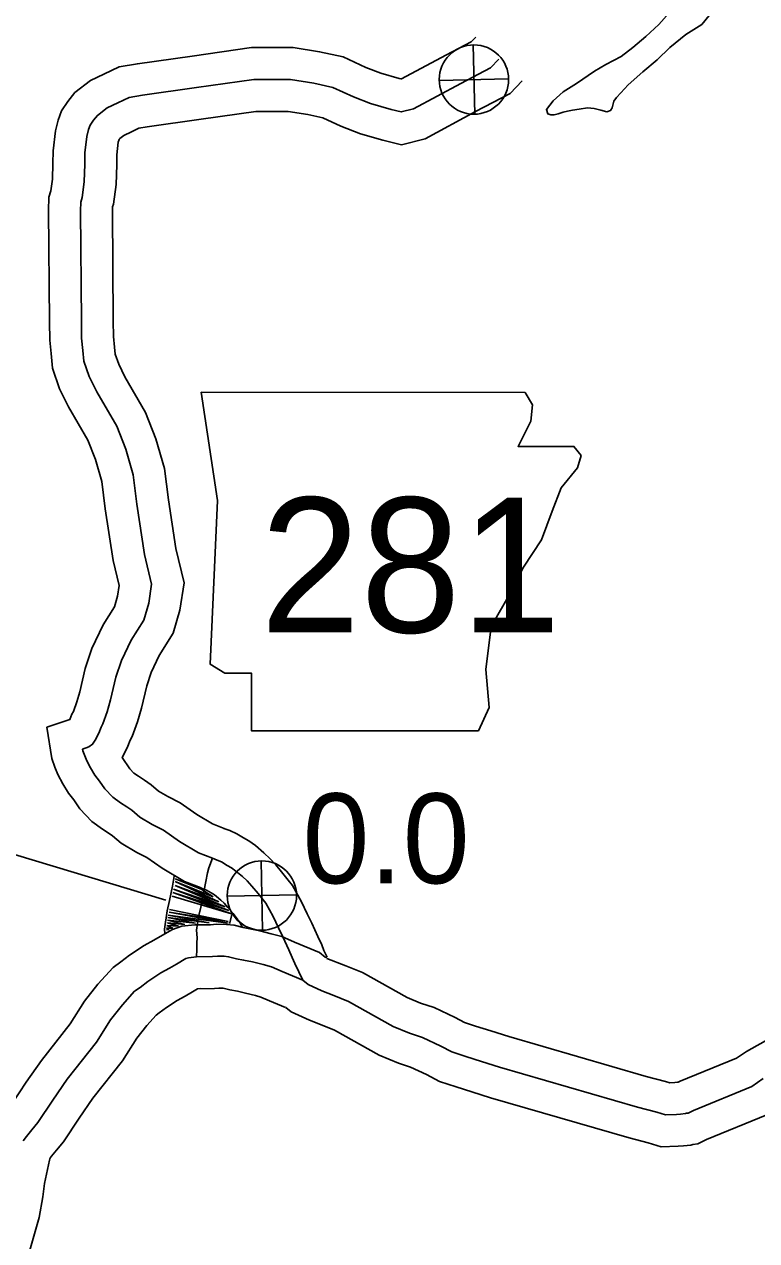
# Model space of a CAD drawing. Extents: x -83719 to 153526, y -11835 to 11446.
# Drawn here: x 12386.3 to 12501, y 1054.6 to 1245.1 of the extents above; entities that cross this region are included whole.
import ezdxf

# ---------------------------------------------------------------- set-up
doc = ezdxf.new("R2010")
doc.units = 0
for name, color, linetype in [('Level 11', 7, 'Continuous'), ('Level 21', 7, 'Continuous'), ('Level 25', 7, 'Continuous'), ('Level 26', 7, 'Continuous'), ('Level 27', 7, 'Continuous'), ('Level 59', 7, 'Continuous'), ('Level 9', 7, 'Continuous')]:
    doc.layers.add(name, color=color, linetype=linetype)

msp = doc.modelspace()

# ---------------------------------------------------------------- linework, layer by layer
at = {"layer": 'Level 11'}
for points in [[(12413.95, 1109.87), (12411.35, 1110.87), (12407.86, 1112.96), (12405.46, 1114.62), (12403.87, 1115.45), (12401.4, 1116.9), (12400.07, 1118.05), (12399.57, 1118.39), (12398.48, 1119.1), (12396.83, 1120.27), (12394.94, 1122.26), (12393.99, 1123.67), (12393.18, 1124.72), (12392.29, 1126.19), (12391.5, 1127.63), (12391.04, 1128.78), (12390.55, 1130.12), (12389.8, 1135.05), (12393.38, 1136.23), (12393.72, 1137.09), (12393.94, 1137.53), (12394.47, 1139), (12394.94, 1140.61), (12395.8, 1144.22), (12396.83, 1147.35), (12398.6, 1151.09), (12400.37, 1153.9), (12400.85, 1155.54), (12401.1, 1157.24), (12400.19, 1161.14), (12398.94, 1169.25), (12398.39, 1173.52), (12397.39, 1176.98), (12396.22, 1179.98), (12393.17, 1185.2), (12391.79, 1188.05), (12390.68, 1191.29), (12390.44, 1193.54), (12390.23, 1195.67), (12390.19, 1198.5), (12390.06, 1215.96), (12390.11, 1218.02), (12390.4, 1219.04), (12390.65, 1220.87), (12390.74, 1223.3), (12390.76, 1225.28), (12391.12, 1228.45), (12391.54, 1230.1), (12392.08, 1231.56), (12393.05, 1233.04), (12394.19, 1234.44), (12396.61, 1236.3), (12398.73, 1237.3), (12401.13, 1238.45), (12403.98, 1238.93), (12412.55, 1240.14), (12421.84, 1241.46), (12425.6, 1241.45), (12428.36, 1241.45), (12432.5, 1240.8), (12436.19, 1240), (12439.77, 1238.34), (12442.09, 1237.43), (12444.95, 1236.63), (12445.27, 1236.56), (12445.36, 1236.58), (12452.29, 1240.28), (12456.24, 1242.34), (12456.96, 1243.1)], [(12417.54, 1119.2), (12415.75, 1119.89), (12413.28, 1121.37), (12410.65, 1123.19), (12408.72, 1124.2), (12407.26, 1125.05), (12406.13, 1126.04), (12405.08, 1126.73), (12404.12, 1127.36), (12403.4, 1127.87), (12402.76, 1128.55), (12401.57, 1130.3), (12401.73, 1130.55), (12402.48, 1132.07), (12402.86, 1133.01), (12403.14, 1133.58), (12403.98, 1135.89), (12404.61, 1138.05), (12405.43, 1141.5), (12406.13, 1143.63), (12407.38, 1146.26), (12409.58, 1149.77), (12410.63, 1153.38), (12411.28, 1157.65), (12410.01, 1163.05), (12408.84, 1170.65), (12408.21, 1175.57), (12406.87, 1180.2), (12405.25, 1184.34), (12402, 1189.91), (12401.05, 1191.87), (12400.5, 1193.47), (12400.39, 1194.55), (12400.22, 1196.22), (12400.19, 1198.6), (12400.06, 1215.88), (12400.08, 1216.5), (12400.21, 1216.96), (12400.63, 1220.02), (12400.73, 1223.08), (12400.75, 1224.65), (12400.98, 1226.64), (12401.09, 1227.06), (12401.12, 1227.12), (12401.2, 1227.22), (12401.85, 1227.71), (12403.03, 1228.27), (12404.19, 1228.82), (12405.52, 1229.05), (12413.96, 1230.24), (12422.54, 1231.46), (12425.58, 1231.45), (12427.56, 1231.45), (12430.66, 1230.96), (12433, 1230.46), (12435.83, 1229.14), (12438.91, 1227.93), (12442.43, 1226.95), (12445.34, 1226.25), (12449.02, 1227.19), (12456.95, 1231.44), (12462.35, 1234.25), (12464.22, 1236.23)], [(12433.68, 1099.06), (12433.19, 1100.07), (12432.83, 1100.96), (12432.24, 1102.26), (12431.27, 1104.36), (12430.58, 1105.81), (12429.66, 1107.71), (12428.24, 1110.26), (12427.58, 1111.09), (12426.74, 1112.16), (12425.64, 1113.47), (12424.74, 1114.44), (12423.78, 1115.4), (12422.44, 1116.5), (12421.4, 1117.23), (12420.59, 1117.7), (12419.54, 1118.34), (12418.43, 1118.86), (12417.51, 1119.21)], [(12409.74, 1111.7), (12409.44, 1110.18), (12409.02, 1107.89), (12408.64, 1106.3), (12408.21, 1103.44), (12408.27, 1102.77)], [(12420.38, 1103.81), (12419.9, 1104.69), (12419.72, 1104.9), (12418.98, 1105.86), (12418.15, 1106.84), (12417.54, 1107.5), (12417.06, 1107.97), (12416.36, 1108.55), (12416.03, 1108.78), (12415.5, 1109.09), (12414.78, 1109.53), (12414.54, 1109.64), (12413.97, 1109.86)], [(12418.78, 1105.73), (12418.47, 1104.4), (12418.45, 1104.29)], [(12412.96, 1104.09), (12410.91, 1103.88), (12409.46, 1103.39), (12407.55, 1102.25), (12406.56, 1101.68), (12405.05, 1100.87), (12402.73, 1099.33), (12401.39, 1098.33), (12400.15, 1097.42), (12397.79, 1094.79), (12395.69, 1092.14), (12393.45, 1088.6), (12388.93, 1082.88), (12386.57, 1079.44), (12384.36, 1076.13)], [(12412.96, 1104.09), (12415.41, 1104.12), (12416.34, 1104.23), (12417.94, 1104.17), (12419.14, 1104.03), (12420.54, 1103.69), (12421.57, 1103.5), (12423.14, 1103.17), (12424.93, 1102.71), (12426.61, 1102.28), (12428.59, 1101.41), (12432.48, 1099.79)], [(12433.65, 1098.91), (12433.39, 1099.03), (12432.48, 1099.79)], [(12503.16, 1086.39), (12499.38, 1084.28), (12497.82, 1083.23), (12489, 1079.61), (12488.69, 1079.45), (12488.56, 1079.44), (12488.14, 1079.41), (12487.34, 1079.38), (12486.67, 1079.58), (12483.64, 1080.37), (12462.14, 1086.61), (12459.35, 1087.48), (12456.95, 1088.25), (12455.2, 1088.81), (12453.75, 1089.59), (12450.44, 1091.14), (12448.32, 1091.82), (12446.21, 1092.7), (12439.21, 1096.62), (12436.61, 1097.7), (12433.66, 1098.82)], [(12413.78, 1094.12), (12413.38, 1094.08), (12412.61, 1093.63), (12411.44, 1092.94), (12410.18, 1092.27), (12408.51, 1091.16), (12407.36, 1090.3), (12406.9, 1089.96), (12405.44, 1088.34), (12403.86, 1086.35), (12401.62, 1082.82), (12396.98, 1076.94), (12394.85, 1073.83), (12392.38, 1070.14), (12391.29, 1068.83), (12390.52, 1067.89), (12390.35, 1067.66), (12390.25, 1067.45), (12390.2, 1067.27), (12389.43, 1063.58), (12389.17, 1061.53), (12388.58, 1058.28), (12387.75, 1055.36), (12386.46, 1050.75)], [(12413.32, 1094.1), (12416.03, 1094.13), (12416.7, 1094.21), (12417.17, 1094.19), (12417.38, 1094.16), (12418.45, 1093.9), (12419.63, 1093.69), (12420.89, 1093.42), (12422.45, 1093.03), (12423.32, 1092.8), (12424.65, 1092.22), (12427.19, 1091.16)], [(12502.57, 1074.37), (12493.12, 1070.49), (12491.77, 1069.82), (12490.95, 1069.68), (12490.65, 1069.61), (12489.52, 1069.48), (12488.68, 1069.42), (12486.02, 1069.35), (12483.99, 1069.95), (12480.98, 1070.73), (12459.26, 1077.03), (12456.34, 1077.95), (12453.89, 1078.73), (12451.27, 1079.58), (12449.27, 1080.65), (12446.77, 1081.81), (12444.86, 1082.43), (12441.83, 1083.69), (12434.83, 1087.61), (12432.91, 1088.41), (12430.95, 1089.16), (12428.03, 1090.48), (12427.23, 1091.14)]]:
    msp.add_lwpolyline(points, dxfattribs=at)
at = {"layer": 'Level 21'}
msp.add_lwpolyline([(12413.97, 1187.48), (12416.51, 1170.56), (12415.38, 1144.9), (12417.64, 1143.49), (12421.86, 1143.49), (12421.86, 1134.47), (12457.39, 1134.47), (12459.08, 1138.14), (12458.52, 1144.06), (12459.37, 1150.82), (12462.47, 1156.18), (12464.44, 1160.13), (12467.26, 1164.36), (12468.95, 1168.87), (12470.36, 1172.53), (12472.9, 1175.64), (12473.46, 1177.61), (12472.34, 1179.02), (12463.6, 1179.02), (12465.57, 1182.97), (12465.85, 1185.51), (12464.68, 1187.45)], close=True, dxfattribs=at)
at = {"layer": 'Level 26'}
for p, q in [((12456.8, 1231.03), (12456.55, 1241.88)), ((12451.25, 1236.33), (12462.1, 1236.58)), ((12423.58, 1103.27), (12423.33, 1114.12)), ((12413.93, 1109.71), (12409.86, 1111.31)), ((12416.73, 1107.72), (12409.86, 1110.91)), ((12409.86, 1110.91), (12415.81, 1108.51)), ((12409.42, 1108.59), (12418.73, 1105.8)), ((12418.73, 1105.8), (12409.54, 1109.15)), ((12409.54, 1109.15), (12418.29, 1106.36)), ((12418.29, 1106.36), (12409.62, 1109.67)), ((12409.62, 1109.67), (12417.73, 1106.92)), ((12417.73, 1106.92), (12409.9, 1110.27)), ((12409.9, 1110.27), (12416.73, 1107.72)), ((12415.81, 1108.51), (12413.93, 1109.71)), ((12418.03, 1108.57), (12428.88, 1108.82)), ((12411.38, 1104.16), (12408.66, 1104.84)), ((12408.66, 1104.84), (12413.06, 1104.36)), ((12413.06, 1104.36), (12408.74, 1105.24)), ((12408.74, 1105.24), (12415.21, 1104.4)), ((12415.21, 1104.4), (12408.78, 1105.64)), ((12408.78, 1105.64), (12418.21, 1104.36)), ((12418.21, 1104.36), (12408.94, 1106.08)), ((12408.94, 1106.08), (12418.21, 1104.64)), ((12418.21, 1104.64), (12409.02, 1106.52)), ((12408.94, 1103.36), (12408.5, 1103.6)), ((12408.5, 1103.6), (12409.5, 1103.56)), ((12408.54, 1103.32), (12408.94, 1103.36)), ((12409.5, 1103.56), (12408.58, 1104)), ((12408.58, 1104), (12410.38, 1103.88)), ((12410.38, 1103.88), (12408.7, 1104.4)), ((12408.7, 1104.4), (12411.38, 1104.16))]:
    msp.add_line(p, q, dxfattribs=at)
for centre in [(12456.68, 1236.46), (12423.46, 1108.69)]:
    msp.add_circle(centre, 5.43, dxfattribs=at)
at = {"layer": 'Level 27'}
msp.add_line((12374.57, 1118.18), (12408.42, 1107.95), dxfattribs=at)
at = {"layer": 'Level 59'}
for points in [[(12415.74, 1114.53), (12413.55, 1115.38), (12410.57, 1117.17), (12408.06, 1118.9), (12406.3, 1119.83), (12404.33, 1120.98), (12403.1, 1122.05), (12402.32, 1122.56), (12401.3, 1123.23), (12400.11, 1124.07), (12398.85, 1125.41), (12398.05, 1126.59), (12397.32, 1127.54), (12396.62, 1128.69), (12396.03, 1129.78), (12395.71, 1130.57), (12395.42, 1131.36), (12395.38, 1131.63), (12396.37, 1131.96), (12396.96, 1132.37), (12397.37, 1133.02), (12397.91, 1134.1), (12398.29, 1135.05), (12398.54, 1135.56), (12399.22, 1137.45), (12399.77, 1139.33), (12400.61, 1142.86), (12401.48, 1145.49), (12402.99, 1148.67), (12404.98, 1151.83), (12405.74, 1154.46), (12406.19, 1157.45), (12405.1, 1162.1), (12403.89, 1169.95), (12403.3, 1174.54), (12402.13, 1178.59), (12400.73, 1182.16), (12397.59, 1187.56), (12396.42, 1189.96), (12395.59, 1192.38), (12395.41, 1194.05), (12395.23, 1195.95), (12395.19, 1198.55), (12395.06, 1215.92), (12395.09, 1217.26), (12395.31, 1218), (12395.64, 1220.45), (12395.73, 1223.19), (12395.75, 1224.96), (12396.05, 1227.54), (12396.32, 1228.62), (12396.57, 1229.3), (12397.08, 1230.08), (12397.7, 1230.83), (12399.23, 1232.01), (12400.88, 1232.79), (12402.66, 1233.63), (12404.75, 1233.99), (12413.25, 1235.19), (12422.19, 1236.46), (12425.59, 1236.45), (12427.96, 1236.45), (12431.58, 1235.88), (12434.6, 1235.23), (12437.8, 1233.74), (12440.5, 1232.68), (12443.69, 1231.79), (12445.3, 1231.4), (12447.19, 1231.89), (12454.62, 1235.86), (12459.29, 1238.29), (12460.59, 1239.66)], [(12415.74, 1114.53), (12415.15, 1113.05), (12414.97, 1112.24), (12414.67, 1110.9), (12414.35, 1109.25), (12413.91, 1106.87), (12413.55, 1105.35), (12413.24, 1103.27), (12413.34, 1102.07), (12413.29, 1101.3), (12413.26, 1100.26), (12413.25, 1099.1)], [(12429.86, 1095.46), (12428.62, 1098.04), (12428.23, 1099), (12427.7, 1100.18), (12426.74, 1102.23), (12426.07, 1103.65), (12425.22, 1105.4), (12424.07, 1107.47), (12423.65, 1107.99), (12422.86, 1109.01), (12421.9, 1110.15), (12421.14, 1110.97), (12420.42, 1111.68), (12419.4, 1112.53), (12418.72, 1113.01), (12418.04, 1113.39), (12417.16, 1113.94), (12416.48, 1114.25), (12415.74, 1114.53)], [(12413.25, 1099.1), (12411.99, 1098.96), (12411.56, 1098.82), (12410.08, 1097.94), (12409, 1097.31), (12407.62, 1096.57), (12405.62, 1095.25), (12404.38, 1094.31), (12403.53, 1093.69), (12401.62, 1091.57), (12399.78, 1089.24), (12397.54, 1085.71), (12392.96, 1079.91), (12390.71, 1076.64), (12388.37, 1073.13), (12387.43, 1072.01), (12386.59, 1070.98), (12386.08, 1070.3)], [(12413.25, 1099.1), (12415.72, 1099.13), (12416.52, 1099.22), (12417.55, 1099.18), (12418.26, 1099.1), (12419.5, 1098.79), (12420.6, 1098.59), (12422.01, 1098.29), (12423.69, 1097.87), (12424.97, 1097.54), (12426.62, 1096.81), (12429.86, 1095.46)], [(12502, 1080.02), (12500.2, 1078.8), (12491.06, 1075.05), (12490.21, 1074.63), (12489.97, 1074.59), (12489.81, 1074.55), (12489.04, 1074.46), (12488.41, 1074.41), (12486.68, 1074.37), (12485.33, 1074.76), (12482.31, 1075.55), (12460.7, 1081.82), (12457.84, 1082.71), (12455.42, 1083.49), (12453.23, 1084.2), (12451.51, 1085.12), (12448.61, 1086.48), (12446.59, 1087.12), (12444.02, 1088.19), (12437.02, 1092.11), (12434.76, 1093.06), (12432.87, 1093.77), (12430.71, 1094.75), (12429.86, 1095.46)]]:
    msp.add_lwpolyline(points, dxfattribs=at)
at = {"layer": 'Level 9'}
msp.add_lwpolyline([(12493.52, 1246.46), (12492.36, 1245.06), (12489.86, 1243.49), (12487.38, 1241.49), (12485.4, 1239.53), (12483.15, 1237.66), (12480.84, 1235.63), (12479.67, 1234.36), (12479.02, 1233.64), (12478.61, 1233.06), (12478.33, 1232.05), (12478.08, 1231.61), (12477.52, 1231.4), (12476.54, 1231.64), (12475.5, 1231.94), (12474.46, 1232.02), (12473.17, 1231.82), (12472.11, 1231.65), (12471.34, 1231.53), (12470.65, 1231.35), (12469.85, 1231.09), (12469.23, 1230.91), (12468.72, 1230.93), (12468.25, 1231.08), (12468.04, 1231.74), (12469.07, 1233.11), (12470.66, 1234.52), (12472.76, 1235.85), (12475.58, 1237.76), (12477.35, 1238.81), (12479.72, 1240.08), (12481.58, 1241.5), (12483.6, 1243.19), (12485.62, 1245.05), (12487.27, 1246.9)], dxfattribs=at)

# ---------------------------------------------------------------- texts
at = {"layer": 'Level 21'}
msp.add_text('281', height=21.12, dxfattribs=at).set_placement((12423.19, 1149.88))
at = {"layer": 'Level 25'}
msp.add_text('0.0', height=14.08, dxfattribs=at).set_placement((12429.83, 1110.6))

doc.saveas('drawing.dxf')
